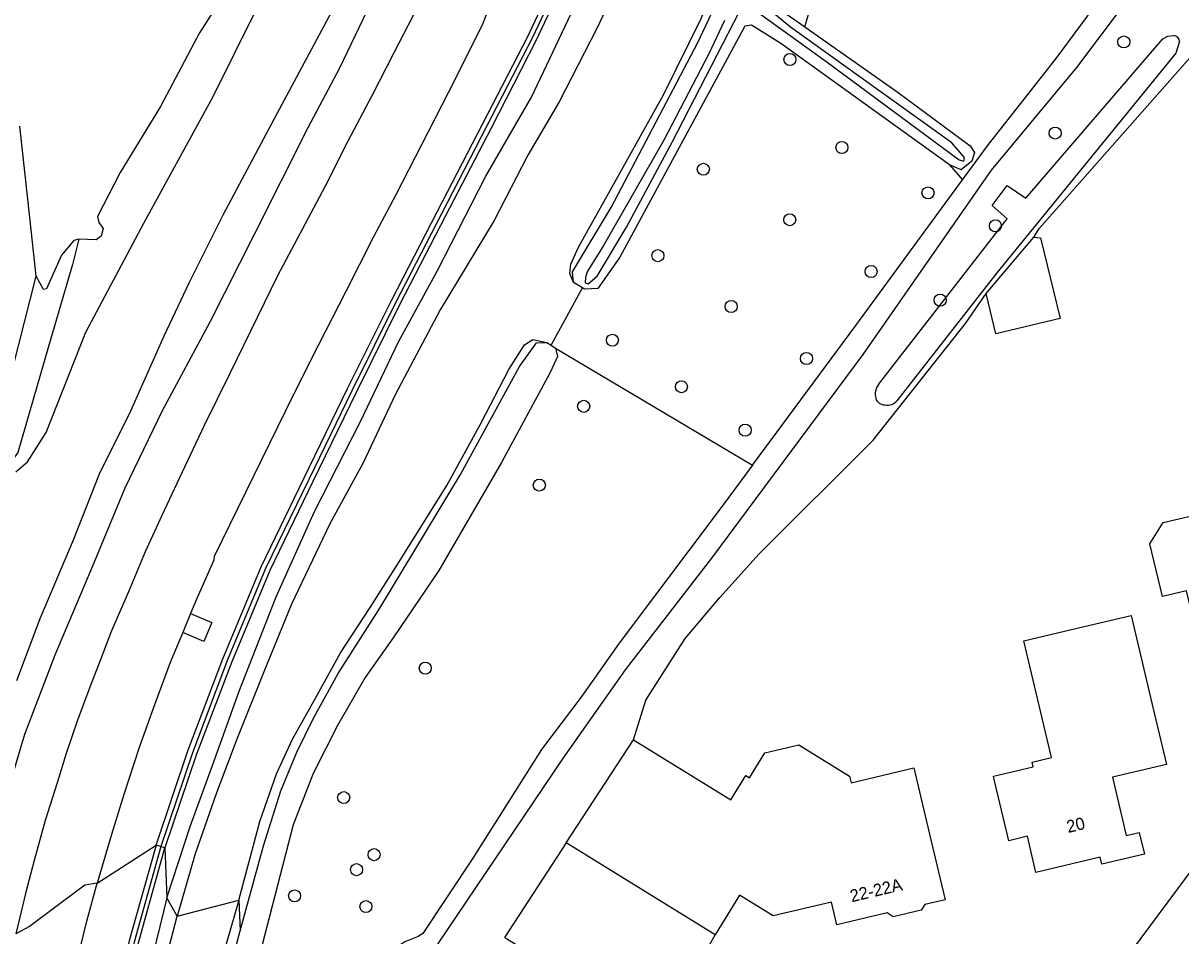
# Model space of a CAD drawing. Extents: x 157663 to 158496, y 379212 to 380934.
# Drawn here: x 157999.6 to 158093.6, y 380569.1 to 380643.2 of the extents above; entities that cross this region are included whole.
import ezdxf

# ---------------------------------------------------------------- set-up
doc = ezdxf.new("R2010")
doc.units = 0
for name, color, linetype in [('IMGEO_Berm_groen', 7, 'Continuous'), ('IMGEO_Boom', 7, 'Continuous'), ('IMGEO_Geluidsscherm', 7, 'Continuous'), ('IMGEO_Grasland_overig', 7, 'Continuous'), ('IMGEO_Groenvoorziening', 7, 'Continuous'), ('IMGEO_Loofbos', 7, 'Continuous'), ('IMGEO_Meer_plas_ven_vijver', 7, 'Continuous'), ('IMGEO_Muur', 7, 'Continuous'), ('IMGEO_Oever', 7, 'Continuous'), ('IMGEO_Pand', 7, 'Continuous'), ('IMGEO_Pand_nummerreeks', 7, 'Continuous'), ('IMGEO_Rijbaan_autoweg', 7, 'Continuous'), ('IMGEO_Voetpad_open', 7, 'Continuous'), ('IMGEO_Waterloop', 7, 'Continuous')]:
    doc.layers.add(name, color=color, linetype=linetype)

msp = doc.modelspace()

# ---------------------------------------------------------------- linework, layer by layer
at = {"layer": 'IMGEO_Berm_groen'}
for points in [[(158069.425, 380694.673), (158069.049, 380693.957), (158069.055, 380688.703), (158066.674, 380665.559), (158062.747, 380653.26), (158060.024, 380646.684), (158059.99, 380645.697), (158061.123, 380644.315), (158063.093, 380642.929)], [(158063.093, 380642.929), (158071.465, 380671.358), (158071.664, 380672.035), (158080.421, 380683.3), (158082.911, 380684.314), (158086.428, 380685.123), (158090.162, 380688.24), (158091.946, 380690.899), (158092.702, 380693.486)], [(158044.327, 380622.163), (158044.01, 380622.906), (158044.097, 380623.649), (158044.729, 380625.034), (158047.3, 380629.632), (158051.608, 380637.392), (158054.715, 380643.657), (158057.951, 380651.53), (158059.615, 380656.208), (158061.802, 380662.84), (158063.808, 380672.378), (158065.108, 380687.219), (158065.099, 380692.555), (158064.625, 380693.025)], [(158015.072, 380637.271), (158020.198, 380647.656), (158024.535, 380656.526), (158028.628, 380667.067), (158031.812, 380678.591), (158032.809, 380682.621), (158032.52, 380684.372), (158031.755, 380685.772), (158030.238, 380686.603), (158027.764, 380686.813), (158023.747, 380686.702), (158016.322, 380685.731), (158007.489, 380684.158), (158001.805, 380682.819), (157998.137, 380681.411)], [(158049.181, 380649.14), (158046.24, 380642.841), (158043.162, 380636.823), (158040.618, 380632.514), (158037.875, 380627.21), (158033.502, 380619.94), (158029.851, 380613.032), (158027.241, 380607.53), (158024.524, 380602.555), (158021.428, 380596.044), (158019.187, 380590.559), (158016.986, 380585.075), (158015.347, 380580.727), (158013.615, 380575.759), (158012.132, 380570.721)], [(157997.716, 380578.657), (157999.77, 380585.488), (158002.253, 380591.929), (158005.422, 380599.47), (158007.925, 380605.501), (158010.95, 380611.763), (158014.833, 380618.969), (158018.433, 380626.079), (158022.78, 380634.744), (158025.34, 380639.588), (158028.81, 380646.856)], [(158025.876, 380646.387), (158020.223, 380635.853), (158015.854, 380627.639), (158013.12, 380622.171), (158011.071, 380617.804), (158008.366, 380611.721), (158005.82, 380606.591), (158003.695, 380601.235), (158001.004, 380594.866), (157999.111, 380589.808)], [(158011.298, 380572.204), (158013.196, 380578.001), (158015.05, 380583.016), (158017.186, 380588.989), (158020.185, 380596.645), (158023.302, 380603.568), (158027.015, 380610.889), (158030.113, 380617.359), (158033.284, 380623.135), (158037.187, 380630.794), (158040.903, 380637.212), (158044.37, 380644.521)], [(157999.044, 380606.781), (157999.99, 380607.606), (158001.518, 380609.978), (158004.74, 380618.138), (158009.448, 380626.984), (158015.072, 380637.271)], [(158042.512, 380617.069), (158045.045, 380621.732)], [(158045.045, 380621.732), (158044.327, 380622.163)], [(158017.16, 380572.021), (158018.867, 380578.384), (158020.2, 380582.265), (158021.502, 380585.078), (158023.506, 380588.664), (158025.395, 380592.079), (158027.805, 380595.766), (158030.172, 380599.492), (158034.022, 380605.67), (158036.815, 380610.772), (158039.071, 380615.108), (158040.33, 380617.098), (158041.007, 380617.541), (158042.144, 380617.303)], [(158013.24, 380595.275), (158014.952, 380594.549), (158014.312, 380593.021), (158012.598, 380593.746)], [(158005.656, 380573.379), (158010.428, 380576.487)], [(158011.135, 380576.244), (158011.298, 380572.204)], [(158011.298, 380572.204), (158009.892, 380566.43), (158008.976, 380561.542), (158007.642, 380555.115), (158007.008, 380549.502), (158006.518, 380546.03), (158006.288, 380543.104), (158005.79, 380538.934), (158005.351, 380532.673), (158005.048, 380527.855), (158005.033, 380524.501), (158004.488, 380515.648), (158004.407, 380506.671), (158004.808, 380493.623), (158005.388, 380479.483), (158006.062, 380467.677), (158006.873, 380454.905), (158007.692, 380442.74), (158009.016, 380429.166), (158010.079, 380415.304), (158011.757, 380400.444), (158013.468, 380383.677), (158016.093, 380364.988), (158018.465, 380346.617)], [(158012.132, 380570.721), (158017.16, 380572.021)]]:
    msp.add_lwpolyline(points, dxfattribs=at)
at = {"layer": 'IMGEO_Boom'}
for centre in [(158088.99, 380641.698), (158061.887, 380640.276), (158083.41, 380634.302), (158066.102, 380633.129), (158054.856, 380631.358), (158073.093, 380629.441), (158061.867, 380627.261), (158078.566, 380626.764), (158051.166, 380624.344), (158068.473, 380623.061), (158074.08, 380620.726), (158057.114, 380620.218), (158047.472, 380617.476), (158063.228, 380615.995), (158053.075, 380613.703), (158045.143, 380612.11), (158058.252, 380610.174), (158041.542, 380605.714), (158032.286, 380590.844), (158025.662, 380580.336), (158028.126, 380575.702), (158026.707, 380574.485), (158021.677, 380572.355), (158027.466, 380571.483)]:
    msp.add_circle(centre, 0.489, dxfattribs=at)
at = {"layer": 'IMGEO_Geluidsscherm'}
for points in [[(158044.412, 380649.372), (158040.986, 380642.046), (158037.293, 380634.894), (158033.601, 380627.734), (158029.882, 380620.572), (158026.335, 380613.356), (158022.821, 380606.177), (158019.32, 380598.936), (158016.236, 380591.537), (158013.382, 380583.98), (158010.808, 380576.356)], [(158010.808, 380576.356), (158008.668, 380568.593), (158006.869, 380560.775), (158005.375, 380552.9), (158004.189, 380544.942), (158003.36, 380536.947), (158002.826, 380528.958), (158002.532, 380520.947)]]:
    msp.add_lwpolyline(points, dxfattribs=at)
at = {"layer": 'IMGEO_Grasland_overig'}
for points in [[(158044.327, 380622.163), (158044.245, 380623.021), (158047.36, 380628.261), (158054.395, 380641.653), (158056.407, 380645.936), (158061.351, 380659.269), (158063.101, 380665.593), (158064.416, 380671.567), (158065.559, 380682.829), (158066.234, 380691.031), (158066.098, 380693.857), (158065.79, 380694.294)], [(158017.16, 380572.021), (158015.153, 380565.069), (158013.708, 380558.39), (158012.199, 380551.339), (158011.241, 380544.766), (158010.509, 380539.476), (158010.142, 380534.286), (158009.84, 380526.02), (158009.712, 380518.419), (158010.246, 380502.882), (158011.103, 380487.525), (158012.032, 380474.96), (158012.716, 380468.453), (158012.888, 380468.466)], [(158012.132, 380570.721), (158011.298, 380572.204)], [(158017.16, 380572.021), (158017.256, 380569.516)], [(158030.204, 380332.282), (158027.936, 380346.578), (158024.366, 380368.251), (158020.638, 380389.734), (158016.624, 380412.267), (158013.374, 380432.56), (158010.584, 380452.82), (158008.456, 380471.073), (158007.564, 380479.253), (158006.727, 380493.785), (158005.868, 380511.583), (158005.775, 380524.315), (158005.817, 380529.448), (158006.289, 380536.737), (158006.878, 380542.43), (158007.699, 380548.422), (158008.559, 380555.319), (158009.383, 380559.546), (158010.677, 380565.109), (158012.132, 380570.721)]]:
    msp.add_lwpolyline(points, dxfattribs=at)
at = {"layer": 'IMGEO_Groenvoorziening'}
for points in [[(158081.679, 380625.841), (158082.153, 380626.576), (158095.774, 380642.02), (158103.444, 380650.712), (158111.056, 380652.574), (158111.245, 380652.671)], [(158063.093, 380642.929), (158070.682, 380637.589), (158076.513, 380633.27), (158076.868, 380632.713), (158076.656, 380632.004), (158075.786, 380631.306), (158074.823, 380631.711)], [(158049.177, 380585.036), (158050.182, 380588.248), (158053.391, 380593.245), (158056.187, 380596.581), (158059.382, 380600.142), (158068.637, 380609.358), (158076.147, 380618.831), (158077.81, 380621.277)]]:
    msp.add_lwpolyline(points, dxfattribs=at)
at = {"layer": 'IMGEO_Loofbos'}
for points in [[(158074.823, 380631.711), (158061.132, 380641.565), (158058.762, 380643.052), (158058.231, 380642.986), (158048.087, 380624.232), (158046.279, 380621.682), (158045.214, 380621.631), (158045.045, 380621.732)], [(158074.823, 380631.711), (158075.885, 380630.493)], [(158042.863, 380616.845), (158058.846, 380607.335)]]:
    msp.add_lwpolyline(points, dxfattribs=at)
at = {"layer": 'IMGEO_Meer_plas_ven_vijver'}
for points in [[(158016.897, 380647.058), (158013.957, 380642.442), (158010.795, 380636.461), (158007.522, 380631.091), (158005.682, 380627.513), (158005.787, 380627.026), (158006.138, 380626.55), (158005.963, 380625.926), (158005.567, 380625.619), (158004.169, 380625.676)], [(158000.7, 380622.677), (158000.183, 380627.455), (157999.378, 380634.847)], [(158004.169, 380625.676), (158003.763, 380625.574), (158002.753, 380624.376), (158001.529, 380621.649), (158001.285, 380621.596), (158000.7, 380622.677)]]:
    msp.add_lwpolyline(points, dxfattribs=at)
at = {"layer": 'IMGEO_Muur'}
for points in [[(158010.428, 380576.487), (158013.01, 380584.146), (158015.85, 380591.614), (158018.958, 380599.076), (158022.45, 380606.316), (158025.979, 380613.549), (158029.57, 380620.768), (158033.254, 380627.91), (158036.94, 380635.035), (158040.617, 380642.141), (158044.016, 380649.457)], [(158044.735, 380649.144), (158041.29, 380641.835), (158037.633, 380634.694), (158033.938, 380627.578), (158030.22, 380620.407), (158026.662, 380613.235), (158023.152, 380605.994), (158019.658, 380598.78), (158016.584, 380591.355), (158013.719, 380583.851), (158011.135, 380576.244)], [(158049.177, 380585.036), (158050.182, 380588.248), (158053.391, 380593.245), (158056.187, 380596.581), (158059.382, 380600.142), (158068.637, 380609.358), (158076.147, 380618.831), (158077.81, 380621.277)], [(158010.428, 380576.487), (158008.262, 380568.713), (158006.438, 380560.867), (158004.978, 380553.021), (158003.839, 380545.011), (158003.745, 380544.128)], [(158004.516, 380544.019), (158004.608, 380544.941), (158004.758, 380545.957), (158004.862, 380546.666), (158005.778, 380552.881), (158007.221, 380560.7), (158009.019, 380568.536), (158011.135, 380576.244)], [(158011.135, 380576.244), (158010.428, 380576.487)]]:
    msp.add_lwpolyline(points, dxfattribs=at)
at = {"layer": 'IMGEO_Oever'}
msp.add_lwpolyline([(158004.169, 380625.676), (158003.65, 380623.639), (158001.712, 380616.978), (157999.21, 380608.36), (157998.748, 380607.722), (157998.205, 380607.902), (157998.133, 380608.555), (157998.8, 380615.196), (158000.7, 380622.677)], dxfattribs=at)
at = {"layer": 'IMGEO_Pand'}
for points in [[(158077.81, 380621.277), (158081.679, 380625.841)], [(158081.679, 380625.841), (158082.227, 380625.783), (158083.812, 380619.246), (158078.608, 380617.984), (158077.81, 380621.277)], [(158094.076, 380597.13), (158092.117, 380596.666), (158091.103, 380600.949), (158092.168, 380602.674), (158096.458, 380603.69), (158096.935, 380601.676), (158100.879, 380602.61), (158101.605, 380599.543), (158102.742, 380599.812), (158102.928, 380599.028), (158104.08, 380594.162), (158101.492, 380593.549), (158102.039, 380591.243), (158100.2, 380588.465), (158097.295, 380590.178), (158096.61, 380593.067), (158095.121, 380592.714), (158094.076, 380597.13)], [(158079.641, 380576.837), (158078.488, 380581.703), (158078.401, 380582.072), (158081.623, 380582.835), (158081.533, 380583.215), (158083.116, 380583.59), (158080.872, 380593.066), (158085.775, 380594.227), (158089.579, 380595.128), (158091.294, 380587.891), (158092.446, 380583.025), (158088.055, 380581.985), (158089.176, 380577.247), (158090.242, 380577.5), (158090.657, 380575.75), (158087.206, 380574.932), (158087.075, 380575.486), (158081.854, 380574.25), (158081.157, 380577.196), (158079.641, 380576.837)], [(158043.713, 380576.655), (158049.177, 380585.036)], [(158049.177, 380585.036), (158057.091, 380580.152), (158058.304, 380582.119), (158058.595, 380581.94), (158059.856, 380583.983), (158062.595, 380584.632), (158066.713, 380582.09), (158066.842, 380581.544), (158071.945, 380582.752), (158073.327, 380576.914), (158074.479, 380572.048), (158072.828, 380571.657), (158072.548, 380571.203), (158070.271, 380570.664), (158069.769, 380570.973), (158065.682, 380570.005), (158065.247, 380571.844), (158060.526, 380570.726), (158057.799, 380572.409), (158055.814, 380569.191)], [(158043.713, 380576.655), (158038.715, 380568.988), (158038.885, 380568.882)], [(158055.814, 380569.191), (158043.713, 380576.655)], [(158038.885, 380568.882), (158049.624, 380562.198), (158046.812, 380557.68), (158045.047, 380558.78), (158042.654, 380554.935), (158044.42, 380553.836), (158042.647, 380550.988), (158046.926, 380548.323), (158048.7, 380551.173), (158051.016, 380549.732), (158053.402, 380553.566), (158055.941, 380551.985), (158060.051, 380558.588), (158057.265, 380560.322), (158052.283, 380563.424), (158055.339, 380568.333), (158055.814, 380569.191)]]:
    msp.add_lwpolyline(points, dxfattribs=at)
at = {"layer": 'IMGEO_Rijbaan_autoweg'}
for points in [[(158031.7, 380644.619), (158029.712, 380640.747), (158027.953, 380637.314), (158025.999, 380633.648), (158024.119, 380629.941), (158022.323, 380626.524), (158020.33, 380622.749), (158018.634, 380619.31), (158016.443, 380614.831), (158014.34, 380610.561), (158012.529, 380606.715), (158010.905, 380603.244), (158009.541, 380600.283), (158008.191, 380597.047), (158006.811, 380593.872), (158005.94, 380591.604), (158005.061, 380589.299), (158004.035, 380586.542), (158003.137, 380583.915), (158002.396, 380581.528), (158001.437, 380578.489), (158000.533, 380575.221), (157999.872, 380572.66), (157999.037, 380569.279)], [(158037.32, 380644.12), (158036.899, 380643.048), (158034.134, 380637.553), (158031.975, 380633.343), (158029.898, 380629.271), (158028.059, 380625.816), (158025.828, 380621.442), (158023.589, 380617.041), (158021.565, 380613.007), (158015.146, 380599.907), (158015.134, 380599.604), (158013.751, 380596.491), (158013.24, 380595.275)], [(158013.24, 380595.275), (158012.598, 380593.746)], [(158012.598, 380593.746), (158011.584, 380591.319), (158010.315, 380587.882), (158009.074, 380584.411), (158007.845, 380580.673), (158006.82, 380577.346), (158005.656, 380573.379)], [(158005.656, 380573.379), (158004.664, 380573.228), (158000.172, 380569.867), (157999.037, 380569.279)], [(157999.989, 380544.658), (158000.148, 380546.106), (158000.844, 380550.549), (158001.439, 380554.667), (158001.925, 380557.54), (158002.513, 380560.704), (158003.271, 380564.027), (158003.942, 380566.768), (158004.823, 380570.311), (158005.656, 380573.379)]]:
    msp.add_lwpolyline(points, dxfattribs=at)
at = {"layer": 'IMGEO_Voetpad_open'}
for points in [[(158108.098, 380659.924), (158103.414, 380658.903), (158102.044, 380658.547), (158100.543, 380657.756), (158098.633, 380656.474), (158096.549, 380654.568), (158094.685, 380652.344), (158085.154, 380639.634), (158078.226, 380631.297), (158067.797, 380616.326), (158055.515, 380599.768), (158048.498, 380590.709), (158043.425, 380583.487), (158033.267, 380568.447), (158032.724, 380567.785), (158031.937, 380567.07), (158030.57, 380566.039), (158029.532, 380564.573), (158027.609, 380561.443), (158025.354, 380557.107), (158024.304, 380554.594), (158021.633, 380546.933), (158021.01, 380544.429)], [(158075.885, 380630.493), (158077.992, 380633.374), (158083.507, 380640.351), (158087.032, 380645.179), (158092.381, 380652.209), (158094.594, 380654.86), (158096.576, 380656.761), (158099.128, 380658.772), (158100.981, 380659.949), (158101.152, 380660.035)], [(158058.846, 380607.335), (158067.242, 380618.676), (158075.885, 380630.493)], [(158131.522, 380624.317), (158084.588, 380561.116)], [(158058.846, 380607.335), (158056.466, 380604.12), (158048.024, 380592.877), (158044.987, 380588.585), (158041.726, 380584.242), (158036.155, 380575.415), (158032.076, 380569.309), (158031.718, 380569.066), (158030.631, 380568.623), (158029.816, 380568.071), (158028.82, 380566.997), (158027.241, 380564.397), (158024.035, 380558.065), (158022.982, 380555.613), (158021.005, 380550.181), (158019.752, 380546.345), (158018.553, 380541.968)]]:
    msp.add_lwpolyline(points, dxfattribs=at)
at = {"layer": 'IMGEO_Waterloop'}
for points in [[(158058.641, 380644.576), (158064.805, 380640.15), (158075.617, 380632.129), (158075.991, 380632.024), (158076.06, 380632.314), (158075.018, 380633.496), (158061.924, 380642.886), (158059.23, 380645.138)], [(158056.56, 380643.45), (158055.295, 380640.721), (158051.648, 380633.731), (158046.724, 380625.121), (158045.466, 380623.09), (158045.285, 380622.589), (158045.265, 380622.136), (158045.515, 380622.066), (158046.225, 380622.675), (158048.621, 380626.648), (158052.313, 380633.558), (158057.798, 380644.166)], [(158069.071, 380613.882), (158079.512, 380627.335), (158078.312, 380628.425), (158079.521, 380630.045), (158081.022, 380629.026), (158092.153, 380641.939), (158092.562, 380642.176), (158093.033, 380642.209)], [(158093.513, 380641.729), (158093.203, 380640.779), (158078.683, 380622.955), (158070.572, 380612.562)], [(158017.256, 380569.516), (158019.142, 380576.421), (158020.571, 380580.882), (158021.857, 380584.023), (158023.202, 380586.797), (158025.204, 380590.423), (158028.604, 380595.717), (158035.145, 380606.581), (158039.938, 380615.35), (158041.324, 380617.263), (158042.144, 380617.303)], [(158042.144, 380617.303), (158042.512, 380617.069)], [(158042.512, 380617.069), (158042.863, 380616.845)], [(158042.863, 380616.845), (158043.02, 380616.154), (158042.425, 380614.853), (158038.464, 380607.561), (158033.384, 380598.779), (158029.742, 380593.391), (158027.397, 380590.077), (158025.161, 380586.193), (158023.172, 380582.28), (158021.564, 380578.138), (158018.412, 380565.959), (158017.325, 380561.227), (158015.436, 380551.818), (158014.548, 380545.494), (158013.931, 380540.374), (158013.652, 380535.927), (158013.513, 380531.117), (158013.428, 380526.023)], [(158012.888, 380468.466), (158011.799, 380484.364), (158010.912, 380501.977), (158010.407, 380517.662), (158010.715, 380526.098), (158010.981, 380533.418), (158011.414, 380538.94), (158012.245, 380545.589), (158013.518, 380553.286), (158014.856, 380560.493), (158017.256, 380569.516)]]:
    msp.add_lwpolyline(points, dxfattribs=at)
for centre, radius, start, end in [((158093.002, 380641.698), 0.512, 3.46988, 86.53012), ((158070.12, 380613.097), 1.31, 143.2066, 194.37214), ((158069.557, 380612.959), 0.73, 194.84354, 275.1425), ((158069.821, 380613.192), 0.98, 258.28462, 320.02661)]:
    msp.add_arc(centre, radius, start, end, dxfattribs=at)

# ---------------------------------------------------------------- texts
at = {"layer": 'IMGEO_Pand_nummerreeks'}
for s, rotation, p in [('20', 13.32127, (158084.467, 380577.458)), ('22-22A', 13.327, (158066.891, 380571.832))]:
    msp.add_text(s, height=1, rotation=rotation, dxfattribs=at).set_placement(p)

doc.saveas('drawing.dxf')
